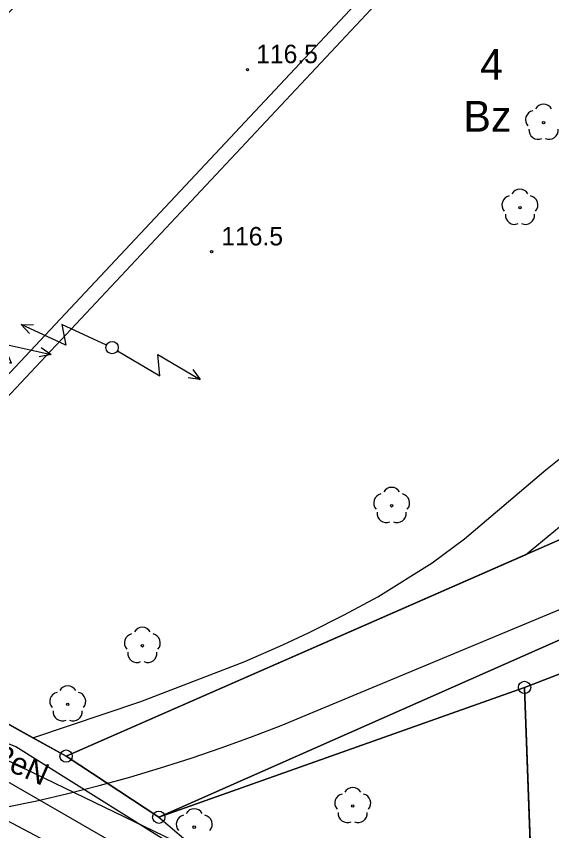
# Model space of a CAD drawing. Extents: x 6434771 to 6436222, y 5663454 to 5664782.
# Drawn here: x 6435527.66 to 6435549.44, y 5663735.7 to 5663768.81 of the extents above; entities that cross this region are included whole.
import ezdxf

# ---------------------------------------------------------------- set-up
doc = ezdxf.new("R2010")
doc.units = 0
for name, color, linetype in [('Warstwa 1', 7, 'Continuous'), ('Warstwa 10', 7, 'Continuous'), ('Warstwa 11', 7, 'Continuous'), ('Warstwa 12', 7, 'Continuous'), ('Warstwa 13', 7, 'Continuous'), ('Warstwa 15', 7, 'Continuous'), ('Warstwa 2', 7, 'Continuous'), ('Warstwa 37', 7, 'Continuous'), ('Warstwa 40', 7, 'Continuous'), ('Warstwa 6', 7, 'Continuous'), ('Warstwa 7', 7, 'Continuous'), ('Warstwa 9', 7, 'Continuous')]:
    doc.layers.add(name, color=color, linetype=linetype)

msp = doc.modelspace()

# ---------------------------------------------------------------- linework, layer by layer
at = {"layer": 'Warstwa 1'}
for p, q in [((6435529.689, 5663738.733), (6435568.207, 5663755.62)), ((6435529.689, 5663738.733), (6435568.207, 5663755.62)), ((6435533.459, 5663736.247), (6435571.527, 5663753.09)), ((6435533.459, 5663736.247), (6435571.527, 5663753.09)), ((6435506.094, 5663751.807), (6435529.689, 5663738.733)), ((6435506.094, 5663751.807), (6435529.689, 5663738.733)), ((6435548.335, 5663741.528), (6435569.265, 5663749.587)), ((6435548.335, 5663741.528), (6435569.265, 5663749.587)), ((6435533.459, 5663736.247), (6435548.335, 5663741.528)), ((6435533.459, 5663736.247), (6435548.335, 5663741.528)), ((6435548.335, 5663741.528), (6435548.772, 5663729.662)), ((6435548.335, 5663741.528), (6435548.772, 5663729.662)), ((6435529.689, 5663738.733), (6435533.459, 5663736.247)), ((6435529.689, 5663738.733), (6435533.459, 5663736.247))]:
    msp.add_line(p, q, dxfattribs=at)
msp.add_circle((6435531.56, 5663755.341), 0.25, dxfattribs=at)
at = {"layer": 'Warstwa 10'}
msp.add_lwpolyline([(6435502.906, 5663749.121), (6435504.911, 5663747.993), (6435510.952, 5663744.745), (6435523.448, 5663738.145), (6435530.212, 5663734.564), (6435538.192, 5663730.736), (6435543.274, 5663728.252), (6435546.958, 5663726.842), (6435552.848, 5663724.402), (6435560.709, 5663721.405), (6435563.924, 5663720.262), (6435564.54, 5663719.986), (6435566.472, 5663719.613), (6435574.456, 5663717.96), (6435579.185, 5663717.364), (6435581.237, 5663717.184), (6435582.659, 5663716.844), (6435590.36, 5663715.189), (6435596.021, 5663713.937), (6435603.435, 5663712.317)], dxfattribs=at)
for centre in [(6435548.335, 5663741.528), (6435548.335, 5663741.528), (6435529.689, 5663738.733), (6435533.459, 5663736.247)]:
    msp.add_circle(centre, 0.25, dxfattribs=at)
at = {"layer": 'Warstwa 11'}
for centre in [(6435549.107, 5663764.488), (6435548.147, 5663761.03), (6435542.93, 5663748.911), (6435532.79, 5663743.219), (6435529.755, 5663740.842), (6435541.347, 5663736.708), (6435534.9, 5663735.842)]:
    msp.add_circle(centre, 0.05, dxfattribs=at)
for centre, start, end in [((6435549.107, 5663764.863), 30.1471, 149.8529), ((6435548.75, 5663764.604), 102.1471, 221.8529), ((6435548.887, 5663764.185), 174.1471, 293.8529), ((6435549.327, 5663764.185), 246.1471, 5.8529), ((6435548.147, 5663761.405), 30.1471, 149.8529), ((6435547.79, 5663761.146), 102.1471, 221.8529), ((6435548.504, 5663761.146), 318.1471, 77.8529), ((6435547.927, 5663760.727), 174.1471, 293.8529), ((6435548.367, 5663760.727), 246.1471, 5.8529), ((6435542.93, 5663749.286), 30.1471, 149.8529), ((6435542.573, 5663749.027), 102.1471, 221.8529), ((6435543.287, 5663749.027), 318.1471, 77.8529), ((6435542.71, 5663748.608), 174.1471, 293.8529), ((6435543.15, 5663748.608), 246.1471, 5.8529), ((6435532.433, 5663743.335), 102.1471, 221.8529), ((6435532.79, 5663743.594), 30.1471, 149.8529), ((6435533.147, 5663743.335), 318.1471, 77.8529), ((6435532.57, 5663742.916), 174.1471, 293.8529), ((6435533.01, 5663742.916), 246.1471, 5.8529), ((6435529.755, 5663741.217), 30.1471, 149.8529), ((6435529.398, 5663740.958), 102.1471, 221.8529), ((6435530.112, 5663740.958), 318.1471, 77.8529), ((6435529.535, 5663740.539), 174.1471, 293.8529), ((6435529.975, 5663740.539), 246.1471, 5.8529), ((6435541.347, 5663737.083), 30.1471, 149.8529), ((6435540.99, 5663736.824), 102.1471, 221.8529), ((6435541.704, 5663736.824), 318.1471, 77.8529), ((6435534.9, 5663736.217), 30.1471, 149.8529), ((6435541.127, 5663736.405), 174.1471, 293.8529), ((6435541.567, 5663736.405), 246.1471, 5.8529), ((6435534.543, 5663735.958), 102.1471, 221.8529), ((6435535.257, 5663735.958), 318.1471, 77.8529)]:
    msp.add_arc(centre, 0.375, start, end, dxfattribs=at)
at = {"layer": 'Warstwa 12'}
for points in [[(6435535.28, 5663734.7), (6435527.228, 5663738.595), (6435523.88, 5663739.92), (6435523.02, 5663740.16), (6435522.22, 5663740.52), (6435517.92, 5663742.46), (6435512.14, 5663745.73), (6435509.95, 5663747.21), (6435508.87, 5663748.54), (6435508.28, 5663749.68), (6435507.77, 5663751.74), (6435507.02, 5663753.96), (6435507.56, 5663754.62), (6435506.92, 5663758.94), (6435506.84, 5663759.48)], [(6435502.687, 5663751.449), (6435505.858, 5663749.669), (6435511.214, 5663746.711), (6435514.925, 5663744.634), (6435518.844, 5663742.45), (6435519.923, 5663741.82), (6435520.857, 5663741.437), (6435526.234, 5663738.314), (6435535.738, 5663732.83), (6435541.02, 5663730.416), (6435541.85, 5663730.376), (6435544.327, 5663728.516), (6435564.38, 5663721.722)], [(6435544.85, 5663729.38), (6435544.149, 5663729.968), (6435542.95, 5663730.62), (6435535.3, 5663734.31), (6435527.64, 5663739.11), (6435522.6, 5663741.15), (6435515.347, 5663745.254)]]:
    msp.add_lwpolyline(points, dxfattribs=at)
at = {"layer": 'Warstwa 13'}
for centre in [(6435537.067, 5663766.646), (6435535.608, 5663759.243)]:
    msp.add_circle(centre, 0.045, dxfattribs=at)
at = {"layer": 'Warstwa 37'}
for points in [[(6435538.438, 5663739.984), (6435562.23, 5663749.886)], [(6435527.225, 5663736.652), (6435528.498, 5663736.92), (6435529.766, 5663737.214), (6435531.028, 5663737.534), (6435532.282, 5663737.879), (6435533.53, 5663738.25), (6435534.77, 5663738.646), (6435536.001, 5663739.067), (6435537.224, 5663739.513), (6435538.437, 5663739.984)]]:
    msp.add_lwpolyline(points, dxfattribs=at)
at = {"layer": 'Warstwa 40'}
for p, q in [((6435531.333, 5663755.446), (6435529.519, 5663756.289)), ((6435531.776, 5663755.214), (6435533.5, 5663754.201))]:
    msp.add_line(p, q, dxfattribs=at)
for points in [[(6435531.333, 5663755.446), (6435529.519, 5663756.289), (6435529.678, 5663755.443), (6435527.864, 5663756.285)], [(6435528.199, 5663755.914), (6435527.864, 5663756.285), (6435528.364, 5663756.269)], [(6435525.512, 5663755.151), (6435527.462, 5663754.707), (6435527.13, 5663755.501), (6435529.08, 5663755.057)], [(6435528.675, 5663755.35), (6435529.08, 5663755.057), (6435528.588, 5663754.968)], [(6435531.776, 5663755.214), (6435533.5, 5663754.201), (6435533.423, 5663755.058), (6435535.148, 5663754.045)], [(6435534.85, 5663754.446), (6435535.148, 5663754.045), (6435534.652, 5663754.109)]]:
    msp.add_lwpolyline(points, dxfattribs=at)
msp.add_circle((6435531.56, 5663755.341), 0.25, dxfattribs=at)
msp.add_circle((6435531.56, 5663755.341), 0.25, dxfattribs=at)
at = {"layer": 'Warstwa 6'}
for points in [[(6435548.671, 5663800.788), (6435521.147, 5663772.588), (6435523.103, 5663770.554), (6435543.163, 5663791.864), (6435547.892, 5663795.057), (6435552.721, 5663796.629), (6435556.818, 5663797.2), (6435563.282, 5663796.602), (6435571.928, 5663792.927), (6435578.259, 5663786.341), (6435582.013, 5663777.505), (6435581.903, 5663767.556), (6435577.311, 5663758.31), (6435571.527, 5663753.09), (6435533.459, 5663736.247), (6435548.335, 5663741.528), (6435569.265, 5663749.587), (6435586.612, 5663753.338), (6435592.395, 5663758.549), (6435606.056, 5663770.975), (6435613.539, 5663781.965), (6435615.412, 5663784.713), (6435621.643, 5663793.868), (6435632.116, 5663809.073)], [(6435568.207, 5663755.62), (6435529.689, 5663738.733), (6435533.459, 5663736.247), (6435571.527, 5663753.09)]]:
    msp.add_lwpolyline(points, dxfattribs=at)
for points in [[(6435557.506, 5663792.861), (6435553.992, 5663792.563), (6435550.407, 5663791.326), (6435546.338, 5663788.935), (6435526.058, 5663767.608), (6435506.094, 5663751.807), (6435529.689, 5663738.733), (6435568.207, 5663755.62), (6435573.888, 5663760.552), (6435577.803, 5663768.465), (6435578.155, 5663776.031), (6435574.677, 5663783.684), (6435569.533, 5663789.156), (6435561.733, 5663792.55)], [(6435506.094, 5663751.807), (6435502.002, 5663754.167), (6435492.76, 5663760.678), (6435470.997, 5663730.839), (6435473.15, 5663729.463), (6435531.111, 5663701.684), (6435548.772, 5663729.662), (6435548.335, 5663741.528), (6435533.459, 5663736.247), (6435529.689, 5663738.733)], [(6435581.354, 5663741.931), (6435578.096, 5663728.909), (6435564.805, 5663732.24), (6435563.667, 5663727.503), (6435570.839, 5663725.106), (6435579.081, 5663722.727), (6435586.612, 5663753.338), (6435569.265, 5663749.587), (6435548.335, 5663741.528), (6435548.772, 5663729.662), (6435551.767, 5663728.426), (6435553.74, 5663736.053), (6435553.014, 5663737.292), (6435551.682, 5663737.088), (6435550.472, 5663737.982), (6435550.23, 5663739.415), (6435550.983, 5663740.506), (6435558.522, 5663743.666), (6435569.854, 5663747.84), (6435570.984, 5663744.546)]]:
    msp.add_lwpolyline(points, close=True, dxfattribs=at)
at = {"layer": 'Warstwa 7'}
msp.add_lwpolyline([(6435512.73, 5663739.421), (6435513.328, 5663739.474), (6435513.408, 5663739.53), (6435516.454, 5663742.342), (6435519.898, 5663745.457), (6435588.443, 5663818.552), (6435611.998, 5663851.336), (6435626.384, 5663875.503), (6435626.45, 5663876.2), (6435625.869, 5663875.81), (6435611.496, 5663851.666), (6435587.979, 5663818.934), (6435519.478, 5663745.885), (6435516.05, 5663742.784), (6435513.03, 5663739.998), (6435512.983, 5663739.965)], close=True, dxfattribs=at)
at = {"layer": 'Warstwa 9'}
for p, q in [((6435549.196, 5663750.369), (6435551.762, 5663752.446)), ((6435545.896, 5663747.574), (6435549.196, 5663750.369)), ((6435548.367, 5663746.921), (6435552.241, 5663750.091)), ((6435544.584, 5663746.587), (6435545.896, 5663747.574)), ((6435529.687, 5663738.732), (6435548.367, 5663746.921)), ((6435542.371, 5663745.209), (6435544.584, 5663746.587)), ((6435540.994, 5663744.477), (6435542.371, 5663745.209)), ((6435539.581, 5663743.756), (6435540.994, 5663744.477)), ((6435538.506, 5663743.251), (6435539.581, 5663743.756)), ((6435536.956, 5663742.578), (6435538.506, 5663743.251)), ((6435532.728, 5663740.947), (6435536.956, 5663742.578)), ((6435525.05, 5663741.3), (6435528.333, 5663739.482)), ((6435528.333, 5663739.482), (6435532.728, 5663740.947)), ((6435528.333, 5663739.482), (6435529.69, 5663738.73)), ((6435528.333, 5663739.482), (6435529.687, 5663738.732)), ((6435529.69, 5663738.73), (6435533.46, 5663736.25)), ((6435533.46, 5663736.25), (6435535.279, 5663734.704))]:
    msp.add_line(p, q, dxfattribs=at)

# ---------------------------------------------------------------- texts
at = {"layer": 'Warstwa 13'}
for p in [(6435537.42, 5663766.908), (6435536.002, 5663759.498)]:
    msp.add_text('116.5', height=0.75, dxfattribs=at).set_placement(p)
msp.add_text('2eN', height=0.9, rotation=336.1543, dxfattribs=at).set_placement((6435526.708, 5663738.41))
at = {"layer": 'Warstwa 15'}
msp.add_text('4', height=1.25, dxfattribs=at).set_placement((6435546.53, 5663766.233))
at = {"layer": 'Warstwa 2'}
msp.add_text('Bz', height=1.25, dxfattribs=at).set_placement((6435545.85, 5663764.124))

doc.saveas('drawing.dxf')
